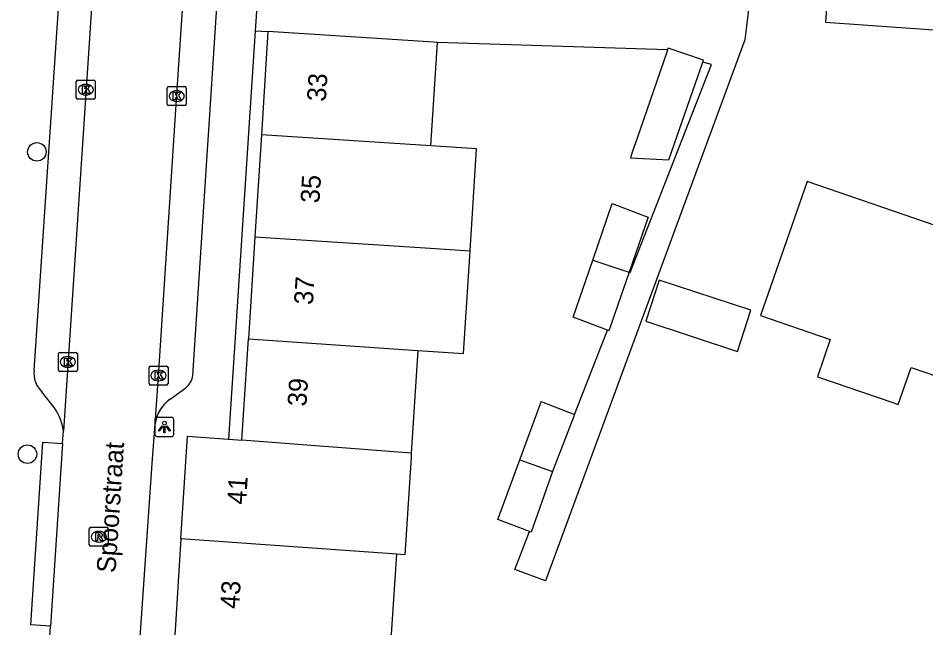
# Model space of a CAD drawing. Extents: x 160356 to 161355, y 381727 to 382845.
# Drawn here: x 160558.07 to 160605.96, y 382136.04 to 382168.23 of the extents above; entities that cross this region are included whole.
import ezdxf

# ---------------------------------------------------------------- set-up
doc = ezdxf.new("R2010")
doc.units = 0
for name, color, linetype in [('IMGEO_Boom', 7, 'Continuous'), ('IMGEO_Kolk', 7, 'Continuous'), ('IMGEO_Lichtpunt', 7, 'Continuous'), ('IMGEO_Openbare_ruimte_label', 7, 'Continuous'), ('IMGEO_Pand', 7, 'Continuous'), ('IMGEO_Pand_nummerreeks', 7, 'Continuous'), ('IMGEO_Rijbaan_lokaal_open', 7, 'Continuous'), ('IMGEO_Rioolput', 7, 'Continuous'), ('IMGEO_Voetpad_open', 7, 'Continuous')]:
    doc.layers.add(name, color=color, linetype=linetype)

msp = doc.modelspace()

# ---------------------------------------------------------------- linework, layer by layer
at = {"layer": 'IMGEO_Boom'}
for centre in [(160559.057, 382161.169), (160558.558, 382145.208)]:
    msp.add_circle(centre, 0.489, dxfattribs=at)
at = {"layer": 'IMGEO_Kolk'}
for p, q in [((160561.135, 382164.028), (160561.135, 382164.88)), ((160561.21, 382164.954), (160562.062, 382164.954)), ((160561.623, 382164.734), (160561.648, 382164.734)), ((160562.136, 382164.88), (160562.136, 382164.028)), ((160566.009, 382164.614), (160566.861, 382164.614)), ((160561.646, 382164.174), (160561.621, 382164.174)), ((160565.934, 382163.688), (160565.934, 382164.54)), ((160566.422, 382164.394), (160566.447, 382164.394)), ((160566.935, 382164.54), (160566.935, 382163.688)), ((160562.062, 382163.954), (160561.21, 382163.954)), ((160566.445, 382163.834), (160566.42, 382163.834)), ((160566.861, 382163.614), (160566.009, 382163.614)), ((160560.192, 382149.653), (160560.192, 382150.505)), ((160560.267, 382150.579), (160561.119, 382150.579)), ((160560.68, 382150.359), (160560.705, 382150.359)), ((160561.193, 382150.505), (160561.193, 382149.653)), ((160560.703, 382149.799), (160560.678, 382149.799)), ((160564.976, 382148.935), (160564.976, 382149.787)), ((160565.051, 382149.861), (160565.903, 382149.861)), ((160565.977, 382149.787), (160565.977, 382148.935)), ((160561.119, 382149.579), (160560.267, 382149.579)), ((160565.464, 382149.641), (160565.489, 382149.641)), ((160565.903, 382148.861), (160565.051, 382148.861)), ((160565.487, 382149.081), (160565.462, 382149.081))]:
    msp.add_line(p, q, dxfattribs=at)
for points in [[(160561.135, 382164.028), (160561.135, 382164.88)], [(160561.21, 382164.954), (160562.062, 382164.954)], [(160561.456, 382164.654), (160561.579, 382164.654), (160561.579, 382164.503), (160561.709, 382164.654), (160561.873, 382164.654), (160561.727, 382164.503), (160561.88, 382164.254), (160561.728, 382164.254), (160561.643, 382164.418), (160561.579, 382164.351), (160561.579, 382164.254), (160561.456, 382164.254), (160561.456, 382164.654)], [(160562.136, 382164.88), (160562.136, 382164.028)], [(160566.009, 382164.614), (160566.861, 382164.614)], [(160565.934, 382163.688), (160565.934, 382164.54)], [(160566.255, 382164.314), (160566.378, 382164.314), (160566.378, 382164.163), (160566.508, 382164.314), (160566.672, 382164.314), (160566.526, 382164.163), (160566.679, 382163.914), (160566.527, 382163.914), (160566.442, 382164.078), (160566.378, 382164.011), (160566.378, 382163.914), (160566.255, 382163.914), (160566.255, 382164.314)], [(160566.935, 382164.54), (160566.935, 382163.688)], [(160562.062, 382163.954), (160561.21, 382163.954)], [(160566.861, 382163.614), (160566.009, 382163.614)], [(160560.192, 382149.653), (160560.192, 382150.505)], [(160560.267, 382150.579), (160561.119, 382150.579)], [(160560.513, 382150.279), (160560.636, 382150.279), (160560.636, 382150.128), (160560.766, 382150.279), (160560.93, 382150.279), (160560.784, 382150.128), (160560.937, 382149.879), (160560.785, 382149.879), (160560.7, 382150.043), (160560.636, 382149.976), (160560.636, 382149.879), (160560.513, 382149.879), (160560.513, 382150.279)], [(160561.193, 382150.505), (160561.193, 382149.653)], [(160564.976, 382148.935), (160564.976, 382149.787)], [(160565.051, 382149.861), (160565.903, 382149.861)], [(160565.977, 382149.787), (160565.977, 382148.935)], [(160561.119, 382149.579), (160560.267, 382149.579)], [(160565.297, 382149.561), (160565.42, 382149.561), (160565.42, 382149.41), (160565.55, 382149.561), (160565.714, 382149.561), (160565.568, 382149.41), (160565.721, 382149.161), (160565.569, 382149.161), (160565.484, 382149.325), (160565.42, 382149.258), (160565.42, 382149.161), (160565.297, 382149.161), (160565.297, 382149.561)], [(160565.903, 382148.861), (160565.051, 382148.861)]]:
    msp.add_lwpolyline(points, dxfattribs=at)
for centre, start, end in [((160561.212, 382164.878), 91.552, 178.448), ((160561.212, 382164.878), 91.552, 178.448), ((160562.06, 382164.878), 1.552, 88.448), ((160562.06, 382164.878), 1.552, 88.448), ((160566.011, 382164.538), 91.552, 178.448), ((160566.011, 382164.538), 91.552, 178.448), ((160566.859, 382164.538), 1.552, 88.448), ((160566.859, 382164.538), 1.552, 88.448), ((160561.212, 382164.03), 181.552, 268.448), ((160561.212, 382164.03), 181.552, 268.448), ((160562.06, 382164.03), 271.552, 358.448), ((160562.06, 382164.03), 271.552, 358.448), ((160566.011, 382163.69), 181.552, 268.448), ((160566.011, 382163.69), 181.552, 268.448), ((160566.859, 382163.69), 271.552, 358.448), ((160566.859, 382163.69), 271.552, 358.448), ((160560.269, 382150.503), 91.552, 178.448), ((160560.269, 382150.503), 91.552, 178.448), ((160561.117, 382150.503), 1.552, 88.448), ((160561.117, 382150.503), 1.552, 88.448), ((160565.053, 382149.785), 91.552, 178.448), ((160565.053, 382149.785), 91.552, 178.448), ((160565.901, 382149.785), 1.552, 88.448), ((160565.901, 382149.785), 1.552, 88.448), ((160560.269, 382149.655), 181.552, 268.448), ((160560.269, 382149.655), 181.552, 268.448), ((160561.117, 382149.655), 271.552, 358.448), ((160561.117, 382149.655), 271.552, 358.448), ((160565.053, 382148.937), 181.552, 268.448), ((160565.053, 382148.937), 181.552, 268.448), ((160565.901, 382148.937), 271.552, 358.448), ((160565.901, 382148.937), 271.552, 358.448)]:
    msp.add_arc(centre, 0.0765, start, end, dxfattribs=at)
for centre, major_axis, ratio, start_param, end_param in [((160561.622, 382164.454), (-0.387, 0.002), 0.722429, 4.712389, 7.853982), ((160561.647, 382164.454), (-0.39, 0.002), 0.717154, 1.570796, 4.712389), ((160566.421, 382164.114), (-0.387, 0.002), 0.722429, 4.712389, 7.853982), ((160566.446, 382164.114), (-0.39, 0.002), 0.717154, 1.570796, 4.712389), ((160560.679, 382150.079), (-0.387, 0.002), 0.722429, 4.712389, 7.853982), ((160560.704, 382150.079), (-0.39, 0.002), 0.717154, 1.570796, 4.712389), ((160565.463, 382149.361), (-0.387, 0.002), 0.722429, 4.712389, 7.853982), ((160565.488, 382149.361), (-0.39, 0.002), 0.717154, 1.570796, 4.712389)]:
    msp.add_ellipse(centre, major_axis=major_axis, ratio=ratio, start_param=start_param, end_param=end_param, dxfattribs=at)
at = {"layer": 'IMGEO_Lichtpunt'}
for p, q in [((160565.288, 382147.048), (160565.288, 382146.241)), ((160565.288, 382147.048), (160565.288, 382146.241)), ((160566.19, 382147.143), (160565.382, 382147.143)), ((160566.19, 382147.143), (160565.382, 382147.143)), ((160566.284, 382146.241), (160566.284, 382147.048)), ((160566.284, 382146.241), (160566.284, 382147.048)), ((160565.382, 382146.147), (160566.19, 382146.147)), ((160565.382, 382146.147), (160566.19, 382146.147))]:
    msp.add_line(p, q, dxfattribs=at)
for points in [[(160565.662, 382146.712), (160565.701, 382146.684), (160565.513, 382146.422), (160565.475, 382146.449), (160565.662, 382146.712)], [(160565.764, 382146.664), (160565.811, 382146.664), (160565.811, 382146.342), (160565.764, 382146.342), (160565.764, 382146.664)], [(160565.874, 382146.684), (160565.912, 382146.711), (160566.099, 382146.449), (160566.06, 382146.421), (160565.874, 382146.684)]]:
    msp.add_lwpolyline(points, dxfattribs=at)
msp.add_circle((160565.787, 382146.846), 0.0994, dxfattribs=at)
for centre, start, end in [((160565.382, 382147.048), 90, 180), ((160565.382, 382147.048), 90, 180), ((160566.19, 382147.048), 0, 90), ((160566.19, 382147.048), 0, 90), ((160565.382, 382146.241), 180, 270), ((160565.382, 382146.241), 180, 270), ((160566.19, 382146.241), 270, 0), ((160566.19, 382146.241), 270, 360)]:
    msp.add_arc(centre, 0.0946, start, end, dxfattribs=at)
at = {"layer": 'IMGEO_Pand'}
for points in [[(160601.022, 382172.907), (160600.676, 382168.021), (160614.579, 382167.037), (160615.184, 382175.591), (160601.281, 382176.574)], [(160571.252, 382167.521), (160570.905, 382162.069)], [(160580.198, 382166.951), (160579.721, 382166.981), (160571.252, 382167.521)], [(160579.849, 382161.483), (160580.198, 382166.951)], [(160592.335, 382166.548), (160592.295, 382166.431), (160590.707, 382161.831), (160590.471, 382161.146), (160590.373, 382160.861), (160592.408, 382160.743), (160593.124, 382162.818), (160594.192, 382165.913)], [(160594.192, 382165.913), (160594.225, 382166.008), (160592.37, 382166.649), (160592.335, 382166.548)], [(160570.905, 382162.069), (160570.561, 382156.683)], [(160579.849, 382161.483), (160570.905, 382162.069)], [(160581.913, 382155.936), (160582.257, 382161.326), (160579.849, 382161.483)], [(160617.301, 382153.553), (160599.7, 382159.61), (160597.245, 382152.523), (160600.922, 382151.258), (160600.248, 382149.301), (160604.226, 382147.932), (160604.51, 382147.834), (160605.183, 382149.791), (160610.133, 382148.088), (160614.861, 382146.461)], [(160588.386, 382155.448), (160589.42, 382158.445), (160590.979, 382157.845), (160591.311, 382157.717), (160590.31, 382154.817)], [(160570.561, 382156.683), (160570.218, 382151.291)], [(160570.561, 382156.683), (160579.54, 382156.1), (160581.913, 382155.936)], [(160579.161, 382150.691), (160581.569, 382150.53), (160581.913, 382155.936)], [(160589.166, 382151.751), (160587.351, 382152.45), (160588.386, 382155.448)], [(160588.386, 382155.448), (160589.87, 382154.961), (160590.31, 382154.817)], [(160590.31, 382154.817), (160589.242, 382151.722), (160589.166, 382151.751)], [(160591.184, 382152.228), (160596.025, 382150.638), (160596.737, 382152.807), (160591.896, 382154.397), (160591.184, 382152.228)], [(160569.877, 382145.945), (160570.218, 382151.291)], [(160570.218, 382151.291), (160579.161, 382150.691)], [(160579.161, 382150.691), (160578.81, 382145.27)], [(160584.535, 382144.905), (160585.614, 382147.83), (160585.647, 382147.919), (160585.672, 382147.987), (160587.43, 382147.311)], [(160587.43, 382147.311), (160587.369, 382147.155), (160586.271, 382144.302)], [(160566.653, 382140.732), (160566.999, 382146.163), (160569.174, 382145.999)], [(160569.174, 382145.999), (160569.877, 382145.945)], [(160578.81, 382145.27), (160569.877, 382145.945)], [(160578.81, 382145.27), (160578.802, 382145.058), (160578.473, 382139.903), (160578.044, 382139.933)], [(160585.048, 382141.122), (160583.377, 382141.765), (160584.535, 382144.905)], [(160584.535, 382144.905), (160586.271, 382144.302)], [(160586.271, 382144.302), (160585.134, 382141.089), (160585.048, 382141.122)], [(160566.653, 382140.732), (160566.311, 382135.361)], [(160578.044, 382139.933), (160566.653, 382140.732)], [(160577.685, 382134.393), (160578.044, 382139.933)]]:
    msp.add_lwpolyline(points, dxfattribs=at)
at = {"layer": 'IMGEO_Rijbaan_lokaal_open'}
for points in [[(160562.945, 382183.938), (160560.456, 382146.449)], [(160565.301, 382146.8), (160565.486, 382149.584), (160566.437, 382164.19), (160567.561, 382181.023), (160567.738, 382183.56)], [(160560.412, 382145.778), (160560.456, 382146.449)], [(160563.973, 382127.912), (160565.164, 382144.957), (160565.301, 382146.8)], [(160560.412, 382145.778), (160559.779, 382136.133)], [(160559.743, 382135.586), (160559.779, 382136.133)]]:
    msp.add_lwpolyline(points, dxfattribs=at)
at = {"layer": 'IMGEO_Rioolput'}
for p, q in [((160561.821, 382140.424), (160561.821, 382141.276)), ((160561.896, 382141.35), (160562.748, 382141.35)), ((160562.309, 382141.13), (160562.334, 382141.13)), ((160562.822, 382141.276), (160562.822, 382140.424)), ((160562.748, 382140.35), (160561.896, 382140.35)), ((160562.332, 382140.57), (160562.307, 382140.57))]:
    msp.add_line(p, q, dxfattribs=at)
for points in [[(160561.821, 382140.424), (160561.821, 382141.276)], [(160561.896, 382141.35), (160562.748, 382141.35)], [(160562.822, 382141.276), (160562.822, 382140.424)], [(160562.41, 382141.048), (160562.158, 382141.05), (160562.158, 382140.65)], [(160562.158, 382140.65), (160562.282, 382140.65), (160562.282, 382140.812), (160562.293, 382140.812)], [(160562.336, 382140.969), (160562.282, 382140.969), (160562.282, 382140.888)], [(160562.282, 382140.888), (160562.334, 382140.888)], [(160562.34, 382140.783), (160562.411, 382140.65), (160562.551, 382140.65), (160562.486, 382140.776)], [(160562.748, 382140.35), (160561.896, 382140.35)]]:
    msp.add_lwpolyline(points, dxfattribs=at)
for centre, radius, start, end in [((160561.898, 382141.274), 0.0765, 91.552, 178.448), ((160561.898, 382141.274), 0.0765, 91.552, 178.448), ((160562.746, 382141.274), 0.0765, 1.552, 88.448), ((160562.746, 382141.274), 0.0765, 1.552, 88.448), ((160562.292, 382140.759), 0.0533, 26.0293, 88.6989), ((160562.318, 382141.077), 0.19, 274.7715, 282.9687), ((160562.342, 382140.873), 0.0964, 77.0061, 93.1865), ((160562.356, 382140.93), 0.0378, 276.6634, 79.6772), ((160562.409, 382140.938), 0.109, 350.3612, 89.416), ((160562.407, 382140.938), 0.112, 277.5842, 350.9817), ((160562.391, 382140.723), 0.108, 29.5134, 73.7905), ((160561.898, 382140.426), 0.0765, 181.552, 268.448), ((160561.898, 382140.426), 0.0765, 181.552, 268.448), ((160562.746, 382140.426), 0.0765, 271.552, 358.448), ((160562.746, 382140.426), 0.0765, 271.552, 358.448)]:
    msp.add_arc(centre, radius, start, end, dxfattribs=at)
for centre, major_axis, ratio, start_param, end_param in [((160562.308, 382140.85), (-0.387, 0.002), 0.722429, 4.712389, 7.853982), ((160562.333, 382140.85), (-0.39, 0.002), 0.717154, 1.570796, 4.712389)]:
    msp.add_ellipse(centre, major_axis=major_axis, ratio=ratio, start_param=start_param, end_param=end_param, dxfattribs=at)
at = {"layer": 'IMGEO_Voetpad_open'}
for points in [[(160558.907, 382149.631), (160561.024, 382181.097)], [(160567.281, 382149.37), (160569.305, 382180.462)], [(160597.172, 382178.224), (160596.653, 382169.099), (160596.417, 382167.081), (160585.894, 382138.53), (160584.28, 382139.124), (160585.048, 382141.122)], [(160570.733, 382169.923), (160570.594, 382167.804), (160570.578, 382167.565)], [(160570.578, 382167.565), (160569.174, 382145.999)], [(160570.578, 382167.565), (160571.252, 382167.521)], [(160592.335, 382166.548), (160580.198, 382166.951)], [(160590.31, 382154.817), (160590.357, 382154.799), (160594.652, 382165.787), (160594.192, 382165.913)], [(160587.43, 382147.311), (160589.166, 382151.751)], [(160559.846, 382147.828), (160559.313, 382148.501)], [(160566.088, 382148.12), (160566.922, 382148.711)], [(160559.779, 382136.133), (160558.741, 382136.201), (160559.374, 382145.846), (160560.412, 382145.778)]]:
    msp.add_lwpolyline(points, dxfattribs=at)
for centre, radius, start, end in [((160560.293, 382149.491), 1.393, 174.2327, 225.2932), ((160566.32, 382149.466), 0.966, 308.5612, 354.2788), ((160557.875, 382146.132), 2.601, 7.0094, 40.7149), ((160567.196, 382146.565), 1.909, 125.4621, 172.9301)]:
    msp.add_arc(centre, radius, start, end, dxfattribs=at)

# ---------------------------------------------------------------- texts
at = {"layer": 'IMGEO_Openbare_ruimte_label'}
msp.add_text('Spoorstraat', height=1, rotation=86.2164, dxfattribs=at).set_placement((160563.207, 382138.916))
at = {"layer": 'IMGEO_Pand_nummerreeks'}
for s, rotation, p in [('33', 86.353, (160574.302, 382163.806)), ('35', 86.353, (160573.96, 382158.44)), ('37', 86.353, (160573.618, 382153.074)), ('39', 86.3505, (160573.276, 382147.708)), ('41', 86.1843, (160570.086, 382142.529)), ('43', 86.1859, (160569.718, 382137.018))]:
    msp.add_text(s, height=1, rotation=rotation, dxfattribs=at).set_placement(p)

doc.saveas('drawing.dxf')
